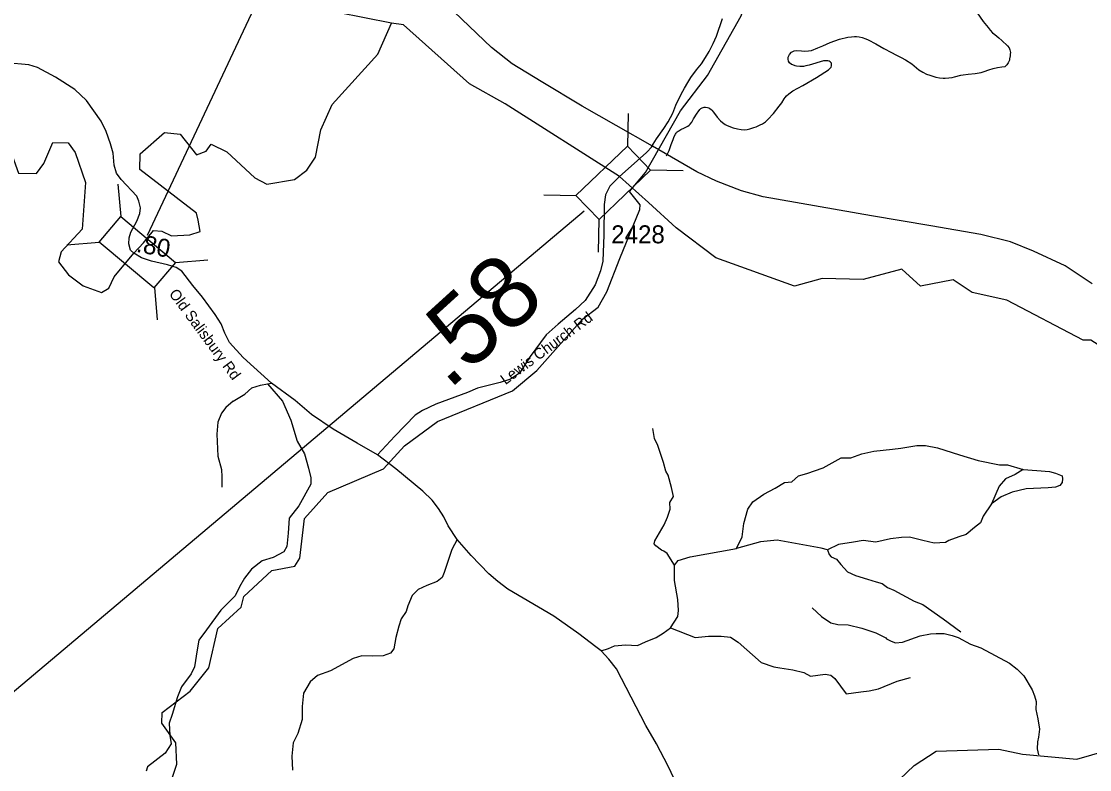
# Model space of a CAD drawing. Extents: x 1248224 to 1454986, y 825081 to 985870.
# Drawn here: x 1401768 to 1409183, y 853554 to 858752 of the extents above; entities that cross this region are included whole.
import ezdxf

# ---------------------------------------------------------------- set-up
doc = ezdxf.new("R2010")
doc.units = 0
for name, color, linetype in [('Exist Hydrographic Creek Single Shore', 7, 'Continuous'), ('Exist Hydrographic Misc Water Feature', 7, 'Continuous'), ('Exist Road Non-System Type 51', 7, 'Continuous'), ('Exist Road Primary NC Attributed', 7, 'Continuous'), ('Exist Road Secondary Mileage Hundredths English Label', 7, 'Continuous'), ('Exist Road Secondary Structure Standard Bridge CELL', 7, 'Continuous'), ('Exist Road Secondary Structure Standard Bridge Number Label', 7, 'Continuous'), ('Exist Road Secondary Type 51 Attributed', 7, 'Continuous'), ('Exist Road Secondary Type 51 Label', 7, 'Continuous'), ('Exist Road Secondary Type 51 Number Label', 7, 'Continuous')]:
    doc.layers.add(name, color=color, linetype=linetype)

msp = doc.modelspace()

# ---------------------------------------------------------------- linework, layer by layer
at = {"layer": 'Exist Hydrographic Creek Single Shore'}
for points in [[(1404337.2, 858739.2), (1403963.2, 858812.4), (1403610.2, 859068.9), (1403611.2, 859105.1)], [(1402549.4, 857142.7), (1402616.5, 857214.4), (1402685, 857300.1), (1402742.9, 857294.8), (1402810.1, 857261.8), (1402936.6, 857269.8), (1403009.1, 857292.2), (1402995.8, 857371), (1402983.9, 857419.8), (1402590.2, 857723.8), (1402592.2, 857832.2), (1402762.2, 857979.7), (1402870.2, 857967.7), (1402984.2, 857824.3), (1403051.2, 857849.1), (1403085.3, 857897.7), (1403193.2, 857846.3), (1403389.3, 857665.1), (1403471.3, 857620.7), (1403664.2, 857652.9), (1403749.2, 857716.9), (1403809.2, 857807.7), (1403846.2, 857997.3), (1403925.3, 858173), (1404241.3, 858524.4), (1404337.2, 858739.2)], [(1405918.7, 857674.2), (1405126.3, 858178.3), (1404878.3, 858317.9), (1404420.3, 858727.6), (1404337.2, 858739.2)], [(1401194.2, 857985), (1401280.2, 858101.4), (1401373.2, 858148.8), (1401505.3, 858096.9), (1401684.2, 857876.7), (1401747.2, 857698.1), (1401872.2, 857695.6), (1401924.2, 857763.5), (1401985.2, 857910), (1402093.2, 857907.8), (1402142.2, 857841.2), (1402213.2, 857633), (1402189.2, 857308.4), (1402044.2, 857150.5), (1402024.8, 857082.5), (1402096, 856991.5), (1402197.4, 856913.7), (1402323.9, 856868.9), (1402374, 856899.2), (1402410.9, 856977), (1402549.4, 857142.7)], [(1409138, 856538.2), (1408608.4, 856814.8), (1408367.3, 856868.9), (1408235.4, 856956.9), (1408009.3, 856912.2), (1407878.3, 857029.7), (1407610.3, 856959.6), (1407327.3, 856965.3), (1407134.3, 856913.4), (1406588.3, 857108.2), (1406313.7, 857318.1), (1406121.2, 857493.5), (1405918.7, 857674.2)], [(1410569.4, 854917.2), (1410288.4, 855080.4), (1409925.4, 855245.3), (1409843.4, 855332.4), (1409853.3, 855430.6), (1409922.3, 855537.5), (1409959.3, 855704.2), (1409927.4, 855813.2), (1409690.3, 856060.9), (1409561.3, 856253.9), (1409356.4, 856432.1), (1409191.3, 856537.1), (1409138, 856538.2)], [(1407812.4, 853436.4), (1407965.3, 853584.3), (1408117.4, 853683), (1408551.4, 853697.2), (1408717.3, 853661), (1409093.3, 853627.2)]]:
    msp.add_lwpolyline(points, dxfattribs=at)
at = {"layer": 'Exist Hydrographic Misc Water Feature'}
for points in [[(1405989.3, 857570.1), (1406100.3, 857702.4), (1406342.3, 858130.9), (1406531.3, 858376.6), (1406764.3, 858788.8), (1406871.3, 859118.1), (1406893.3, 859784.2), (1407198.3, 860411.6), (1407293.3, 860935), (1407437.3, 861066.7), (1407749.3, 861211.4), (1408173.3, 861169.9), (1408807.4, 861190), (1409000.3, 861258.3), (1409235.4, 861371.8)], [(1406061.3, 857443.8), (1406062.3, 857476.7), (1405989.3, 857570.1)], [(1402757.2, 853324.8), (1402846.3, 853592.1), (1402840.2, 853740), (1402743.3, 853876.6), (1402745.2, 853952.1), (1402940.2, 854099.1), (1403068.3, 854260.7), (1403132.2, 854535.1), (1403294.2, 854682.9), (1403312.3, 854758.1), (1403507.3, 854938), (1403666.3, 854967.6), (1403701.3, 855022.7), (1403732.2, 855297.8), (1403894.2, 855478.4), (1404281.3, 855644.6), (1404426.2, 855802.6), (1404655.3, 855971.9), (1405176.3, 856184.6), (1405346.3, 856325.7), (1405662.3, 856683.7), (1405772.3, 856766.8), (1405832.3, 856874), (1405921.3, 857105.3), (1406061.3, 857443.8)], [(1407257.9, 854678.5), (1407320.6, 854618.9), (1407387.5, 854575.3), (1407435.2, 854562.1), (1407507.2, 854560.3), (1407602.7, 854537.9), (1407697.9, 854503.6), (1407767.1, 854469.8), (1407773, 854463.7), (1407804.6, 854446.9), (1407836.4, 854436.1), (1407884.5, 854438.9), (1408005.6, 854483.9), (1408077.9, 854498.1), (1408118, 854501), (1408174, 854499.7), (1408229.7, 854486.3), (1408269.4, 854471.3), (1408356.3, 854427.1), (1408427.8, 854401.3), (1408627.2, 854294.4), (1408680.3, 854253.1), (1408725.1, 854206), (1408782.8, 854108.6), (1408799.8, 854068.1), (1408810.9, 854027.9), (1408809.5, 853971.9), (1408823.9, 853907.6), (1408834.2, 853835.3), (1408828.8, 853779.5), (1408820.1, 853747.7), (1408818.9, 853699.8), (1408828.1, 853656.9)], [(1409093.3, 853627.2), (1410015.3, 853894.2), (1410152.4, 854091.8), (1410237.4, 854155.7)]]:
    msp.add_lwpolyline(points, dxfattribs=at)
at = {"layer": 'Exist Road Non-System Type 51'}
for points in [[(1408401.9, 858811.1), (1408444.7, 858750.2), (1408477.9, 858709.5), (1408491.5, 858691.2), (1408509.2, 858672.9), (1408524.9, 858660.6), (1408552.5, 858638), (1408574.1, 858619.5), (1408613.4, 858582.7), (1408623.1, 858568.5), (1408628.9, 858554.4), (1408632.5, 858536.3), (1408632.3, 858524.3), (1408632, 858512.3), (1408627.6, 858492.4), (1408625.4, 858482.4), (1408617, 858462.6), (1408608.8, 858450.7), (1408596.5, 858437)], [(1406141.8, 857880), (1406176.9, 857935.3), (1406228.4, 858008.3), (1406257.4, 858053.8), (1406288.6, 858113.2), (1406311.7, 858168.8), (1406341, 858232.2), (1406359.7, 858265.9), (1406370.1, 858287.7), (1406392.9, 858327.2), (1406413.6, 858360.8), (1406454.7, 858414), (1406487.6, 858457.4), (1406516.5, 858500.8), (1406541.4, 858542.4), (1406570.5, 858597.8), (1406593.5, 858649.4), (1406634, 858770.6)], [(1406246.6, 857817.9), (1406263.3, 857853.5), (1406278.2, 857895.3), (1406290.9, 857931), (1406299.3, 857950.9), (1406307.7, 857968.7), (1406311.8, 857974.6), (1406315.9, 857980.6), (1406320, 857984.5), (1406326.1, 857988.4), (1406332.2, 857992.2), (1406346.3, 858000), (1406370.6, 858011.5), (1406392.8, 858023), (1406403, 858030.8), (1406409.1, 858036.7), (1406421.4, 858052.5), (1406433.9, 858074.2), (1406458.7, 858113.8), (1406464.9, 858123.7), (1406477.2, 858139.4), (1406483.3, 858145.3), (1406489.4, 858149.2), (1406493.5, 858151.1), (1406499.5, 858153), (1406507.5, 858154.8), (1406517.5, 858154.6), (1406531.5, 858152.3), (1406539.5, 858150.2), (1406547.4, 858146), (1406555.3, 858139.8), (1406561.2, 858135.7), (1406572.9, 858121.5), (1406598.2, 858087), (1406619.7, 858060.5), (1406633.5, 858048.2), (1406653.2, 858035.8), (1406661.2, 858031.7), (1406679, 858023.3), (1406708.8, 858012.7), (1406738.6, 858004.1), (1406764.6, 857999.6), (1406790.6, 857999), (1406806.6, 858000.7), (1406824.7, 858004.3), (1406852.9, 858013.8), (1406867, 858019.5), (1406895.3, 858032.9), (1406911.5, 858040.6), (1406931.8, 858054.2), (1406948.1, 858069.9), (1406988.9, 858111.1), (1407028, 858162.4), (1407046.5, 858186), (1407063.1, 858213.7), (1407069.2, 858221.6), (1407079.5, 858235.4), (1407095.8, 858249), (1407122.2, 858268.5), (1407193, 858307.1), (1407286.2, 858361.3), (1407371.3, 858415.6), (1407381.5, 858425.4), (1407387.7, 858433.3), (1407391.9, 858443.2), (1407392, 858451.2), (1407390.2, 858461.3), (1407382.4, 858469.4), (1407374.5, 858475.6), (1407366.6, 858477.7), (1407350.6, 858478.1), (1407334.5, 858476.4), (1407235.9, 858448.3), (1407213.8, 858442.8), (1407195.7, 858439.2), (1407171.6, 858437.6), (1407147.7, 858440.1), (1407137.7, 858442.3), (1407121.8, 858448.6), (1407113.9, 858452.8), (1407100.1, 858463.1), (1407092.3, 858475.3), (1407090.6, 858489.3), (1407090.9, 858503.3), (1407097.2, 858517.2), (1407099.3, 858521.1), (1407113.6, 858536.9), (1407131.8, 858546.5), (1407147.9, 858550.2), (1407183.8, 858547.5), (1407205.8, 858545), (1407231.9, 858546.5), (1407251.9, 858550.1), (1407296.3, 858567.2), (1407330.6, 858580.5), (1407381.1, 858605.5), (1407445.6, 858628.2), (1407503.9, 858641.1), (1407530, 858644.6), (1407550.1, 858646.2)], [(1407550.1, 858646.2), (1407564.1, 858645.9), (1407584, 858643.5), (1407603.9, 858639.1), (1407629.8, 858630.5), (1407645.7, 858624.2), (1407699.1, 858595.1), (1407754.5, 858564), (1407808, 858534.9), (1407837.7, 858518.3), (1407851.5, 858512), (1407875.3, 858501.5), (1407905, 858484.9), (1407948.5, 858456), (1407997.7, 858415), (1408025.4, 858398.4), (1408051.1, 858385.9), (1408073, 858377.5), (1408114.7, 858364.6), (1408140.7, 858360.1), (1408166.6, 858357.6), (1408180.6, 858357.3), (1408204.7, 858358.8), (1408228.8, 858362.3), (1408244.8, 858366), (1408289.1, 858377.1), (1408305.2, 858380.8), (1408339.3, 858384.1), (1408387.4, 858389.2), (1408429.6, 858396.3), (1408451.7, 858403.9), (1408482, 858415.3), (1408514.2, 858424.6), (1408544.3, 858432), (1408572.4, 858435.5), (1408596.5, 858437)], [(1403475.8, 856233.5), (1403580.4, 856113.4), (1403638.9, 855981.1), (1403681.9, 855836.4), (1403734.2, 855747.1), (1403761.9, 855648.6), (1403777.3, 855580.9), (1403777.3, 855537.8), (1403694.2, 855387), (1403626.6, 855300.8), (1403620.4, 855196.2), (1403611.2, 855103.8), (1403589.6, 855066.9), (1403515.8, 855026.9), (1403438.9, 855005.3), (1403365.1, 854946.8), (1403315.9, 854885.3), (1403282.1, 854823.7), (1403251.7, 854761.4), (1403153.3, 854662.9), (1403051.8, 854524.4), (1402999.5, 854453.6), (1402987.2, 854385.9), (1402968.7, 854268.9), (1402947.2, 854219.6), (1402879.5, 854130.4), (1402851.8, 854059.6), (1402814.9, 853936.5), (1402793.4, 853878), (1402799.5, 853791.8), (1402808.8, 853733.3), (1402765.7, 853668.7), (1402642.7, 853573.3), (1402633.4, 853543.9)], [(1403239, 856113.4), (1403319, 856162.7), (1403368.2, 856205.8), (1403426.6, 856224.2), (1403475.8, 856233.5), (1403505.1, 856238.6)], [(1403239, 856113.4), (1403186.7, 856070.3), (1403156, 856030.3), (1403131.3, 855968.8), (1403125.2, 855885.6), (1403131.3, 855731.7), (1403156, 855639.4), (1403159, 855587.1), (1403159, 855516.3)], [(1406301.4, 854974.2), (1406249.8, 855055.4), (1406227, 855072.5), (1406210.9, 855079.4), (1406170.9, 855108), (1406160.6, 855121.8), (1406164, 855144.7), (1406230.4, 855255.8), (1406252.1, 855308.4), (1406270.4, 855363.4), (1406269.3, 855410.3), (1406294.5, 855451.5), (1406279.6, 855515), (1406257.8, 855600.9), (1406240.7, 855627.2), (1406225.8, 855687.9), (1406185.7, 855804.7), (1406161.8, 855854.5), (1406150.4, 855923.2)], [(1406730.5, 855091.3), (1406771.9, 855171.5), (1406781.5, 855263.8), (1406810, 855362.9), (1406845, 855413.8), (1406920.5, 855467.1), (1406999.3, 855509.4), (1407063.8, 855547.9), (1407114.7, 855554.3), (1407162.4, 855595.6), (1407219.6, 855611.5), (1407334, 855649.7), (1407458, 855719.7), (1407524.8, 855719.7), (1407601.1, 855748.4), (1407683.8, 855767.4), (1407814.2, 855780.2), (1407871.4, 855786.5), (1407982.7, 855805.6), (1408043.1, 855805.6), (1408125.8, 855789.7), (1408278.4, 855742), (1408408.7, 855700.6), (1408558.2, 855672), (1408612.2, 855672), (1408720.3, 855640.2)], [(1408720.3, 855640.2), (1408666.3, 855605.2), (1408599.5, 855573.4), (1408555, 855522.4), (1408500.9, 855401.5)], [(1408720.3, 855640.2), (1408815.3, 855632.6), (1408905.3, 855624.1), (1408945.6, 855613.5), (1408991.2, 855594.4), (1408995.4, 855573.2), (1408992.3, 855549.9), (1408976.4, 855528.7), (1408945.6, 855515.9), (1408894.8, 855512.7), (1408741.1, 855504.3), (1408645.7, 855480.9), (1408568.3, 855449.1), (1408500.9, 855401.5)], [(1408500.9, 855401.5), (1408443.7, 855315.6), (1408424.6, 855267.9), (1408383.3, 855236.1), (1408326.1, 855188.3), (1408275.2, 855172.4), (1408205.2, 855147), (1408183, 855131.1)], [(1408183, 855131.1), (1408103.5, 855127.9), (1408024, 855147), (1407931.8, 855169.3), (1407877.7, 855166.1), (1407801.4, 855156.5), (1407699.7, 855134.3), (1407610.7, 855147), (1407543.9, 855134.3), (1407439, 855118.3), (1407362.7, 855080.2)], [(1404792.8, 855153.3), (1404754.8, 855082.8), (1404703.5, 854922.7), (1404689.2, 854889.9), (1404654.3, 854861.2), (1404582.6, 854832.4), (1404521, 854805.8), (1404480, 854764.7), (1404451.3, 854692.9), (1404439, 854651.9), (1404404.2, 854602.6), (1404387.8, 854551.3), (1404367.3, 854473.3), (1404352.9, 854393.3), (1404330.3, 854362.5), (1404279.1, 854344), (1404207.3, 854342), (1404131.4, 854344), (1404069.9, 854325.6), (1403914.1, 854241.4), (1403822.8, 854207.9), (1403773.6, 854164.8), (1403726.4, 854084.8), (1403716.2, 853992.4), (1403716.2, 853902.2), (1403687.5, 853805.7), (1403654.7, 853740), (1403644.4, 853647.7), (1403650.6, 853551.3)], [(1406301.4, 854974.2), (1406326.8, 855006), (1406409.5, 855031.5), (1406730.5, 855091.3)], [(1407362.7, 855080.2), (1407318.7, 855093.4), (1407140.6, 855124.2), (1407014.5, 855147.5), (1406966.8, 855144.3), (1406899, 855135.8), (1406730.5, 855091.3)], [(1407362.7, 855080.2), (1407374.9, 855048.9), (1407389.7, 855031.9), (1407426.8, 855016), (1407456.5, 854978.9), (1407501, 854928), (1407557.1, 854902.5), (1407640.9, 854877.1), (1407701.3, 854858), (1407743.7, 854848.4), (1407780.8, 854818.7), (1407823.2, 854800.7), (1407965.2, 854725.4), (1408025, 854700.5), (1408167, 854601.9), (1408288.9, 854510.7)], [(1406272.8, 854538.3), (1406323.6, 854617.9), (1406330, 854659.2), (1406323.6, 854735.6), (1406301.4, 854869.2), (1406301.4, 854926.5), (1406301.4, 854974.2)], [(1405792.6, 854379.2), (1405843.5, 854395.1), (1405884.9, 854414.2), (1405961.2, 854420.6), (1406043.8, 854417.4), (1406101.1, 854442.9), (1406174.2, 854471.5), (1406221.9, 854503.3), (1406272.8, 854538.3)], [(1406272.8, 854538.3), (1406444.5, 854471.5), (1406536.7, 854481), (1406625.7, 854481), (1406689.3, 854474.7), (1406743.3, 854439.7), (1406902.3, 854299.7), (1406991.3, 854267.9), (1407032.7, 854261.5), (1407121.7, 854248.8), (1407198, 854229.7), (1407245.7, 854204.2), (1407347.4, 854216.9), (1407385.6, 854210.6), (1407414.2, 854188.3), (1407493.7, 854080.1), (1407595.4, 854096), (1407652.7, 854102.4), (1407716.3, 854115.1), (1407846.6, 854169.2), (1407938.8, 854194.7)]]:
    msp.add_lwpolyline(points, dxfattribs=at)
at = {"layer": 'Exist Road Primary NC Attributed'}
for points in [[(1406147.9, 857884.7), (1405897.3, 858027.9), (1405660.7, 858163.3), (1405376.2, 858333.7), (1405173.6, 858456.7), (1405032, 858570.1), (1404825.1, 858766.4), (1404715.2, 858874.3), (1404542.7, 859036.1), (1404394, 859176.3), (1404266.8, 859279.8), (1404138.5, 859369.2), (1403845.3, 859533.1), (1403739.7, 859597.9), (1403517.7, 859690.6), (1403291.5, 859777.7), (1403120.4, 859840.6), (1402540.6, 860065), (1402176.4, 860203), (1401800.1, 860363.7), (1401638.5, 860465.1)], [(1409199.9, 856929.5), (1409012.3, 857054.2), (1408793.4, 857154.9), (1408634.5, 857219.2), (1408426.5, 857271.7), (1408081.6, 857330.9), (1407669, 857402), (1406916.1, 857533.3), (1406766.4, 857575.4), (1406592.2, 857641.4), (1406457, 857707.3), (1406147.9, 857884.7)]]:
    msp.add_lwpolyline(points, dxfattribs=at)
at = {"layer": 'Exist Road Secondary Structure Standard Bridge CELL'}
for p, q in [((1405980.6, 858111.2), (1405975.5, 857884.9)), ((1406361.9, 857712.5), (1406135.6, 857717.6)), ((1402438.3, 857621.7), (1402457.9, 857396.2)), ((1405620.1, 857539.2), (1405393.8, 857544.3)), ((1405776.6, 857375.7), (1405771.6, 857149.4)), ((1402083.4, 857199.4), (1402308.9, 857218.9)), ((1402836.8, 857076.5), (1403062.3, 857096)), ((1402691.1, 856903.2), (1402710.7, 856677.7))]:
    msp.add_line(p, q, dxfattribs=at)
for points in [[(1406135.6, 857717.6), (1405777.4, 857374.9), (1405617.3, 857542.2), (1405975.5, 857884.9)], [(1402457.9, 857396.2), (1402837.5, 857077.3), (1402688.5, 856900), (1402308.9, 857218.9)]]:
    msp.add_lwpolyline(points, close=True, dxfattribs=at)
at = {"layer": 'Exist Road Secondary Structure Standard Bridge Number Label'}
for p, q in [((1402644.4, 857265.7), (1404564.1, 861365.9)), ((1405675, 857433.3), (1401213.3, 853672.7))]:
    msp.add_line(p, q, dxfattribs=at)
at = {"layer": 'Exist Road Secondary Type 51 Attributed'}
for points in [[(1402549.4, 857142.7), (1402525.4, 857163.5), (1402512.8, 857206.9), (1402516.4, 857248.4), (1402527.2, 857288.2), (1402570.5, 857364.1), (1402590.4, 857416.5), (1402594, 857456.2), (1402583.2, 857503.2), (1402568.7, 857537.5), (1402459.8, 857653.5), (1402427.3, 857696.8), (1402412.8, 857752.9), (1402405.6, 857836), (1402385.8, 857901), (1402356.9, 857985.9), (1402322.6, 858058.2), (1402219.7, 858200.9), (1402138.4, 858278.6), (1402004.8, 858363.5), (1401880.3, 858430.4), (1401818.9, 858450.2), (1401663.7, 858462.9), (1401513.8, 858466.5)], [(1406147.9, 857884.7), (1406105.6, 857837.5), (1405918.7, 857674.2)], [(1405918.7, 857674.2), (1405853.3, 857607.5), (1405823.3, 857547.4), (1405813.3, 857479.9), (1405810.8, 857268.9), (1405803.4, 857086.4), (1405788.4, 857018.9), (1405750.9, 856921.3), (1405680.9, 856813.8), (1405613.5, 856751.3), (1405493.5, 856648.8), (1405411.1, 856573.8), (1405299.8, 856423.2), (1405224.8, 856308.2), (1405162.4, 856265.7), (1405092.4, 856243.2), (1404935, 856203.1), (1404865.1, 856173.1), (1404645.2, 856093.1), (1404552.8, 856048.1), (1404500.3, 856015.6), (1404360.4, 855870.6), (1404240.5, 855740.6)], [(1404240.5, 855740.6), (1404098.5, 855821.8), (1403932.9, 855918.8), (1403781.3, 856021.8), (1403667.5, 856119.3), (1403505.1, 856238.6), (1403306.5, 856417.4), (1403213.1, 856521.1), (1403180.6, 856586.2), (1403153.8, 856650.5), (1403112.9, 856716.5), (1403024.7, 856836.5), (1402957.5, 856916.9), (1402881.4, 857017.7), (1402841.9, 857042.8), (1402781.3, 857059.9), (1402670.6, 857085), (1402602.1, 857108.7), (1402549.4, 857142.7)], [(1406298.4, 853491.1), (1406256.9, 853579.6), (1406177.5, 853733.2), (1406102.2, 853861.8), (1405898.2, 854253.8), (1405845.8, 854322.5), (1405792.6, 854379.2), (1405754.3, 854406.6), (1405636.9, 854498.8), (1405463.6, 854619.8), (1405144.1, 854807.7), (1405075.5, 854860.1), (1405013, 854914.8), (1404890.2, 855041.3), (1404792.8, 855153.3), (1404731.4, 855247.2), (1404700.7, 855310.5), (1404662.8, 855368.3), (1404619.4, 855426.1), (1404554.5, 855489.3), (1404366.7, 855642.9), (1404240.5, 855740.6)]]:
    msp.add_lwpolyline(points, dxfattribs=at)

# ---------------------------------------------------------------- texts
at = {"layer": 'Exist Road Secondary Mileage Hundredths English Label'}
for s, height, rotation, p in [('.80', 125, 349.55433, (1402560.4, 857151.6)), ('.58', 500, 42.29621, (1404732.9, 856185.3))]:
    msp.add_text(s, height=height, rotation=rotation, dxfattribs=at).set_placement(p)
at = {"layer": 'Exist Road Secondary Type 51 Label'}
for s, rotation, p in [('Old Salisbury Rd', 306.42529, (1402788.9, 856859)), ('Lewis Church Rd', 36.58909, (1405127.8, 856224.4))]:
    msp.add_text(s, height=75, rotation=rotation, dxfattribs=at).set_placement(p)
at = {"layer": 'Exist Road Secondary Type 51 Number Label'}
msp.add_text('2428', height=125, dxfattribs=at).set_placement((1405862.2, 857209.9))

doc.saveas('drawing.dxf')
